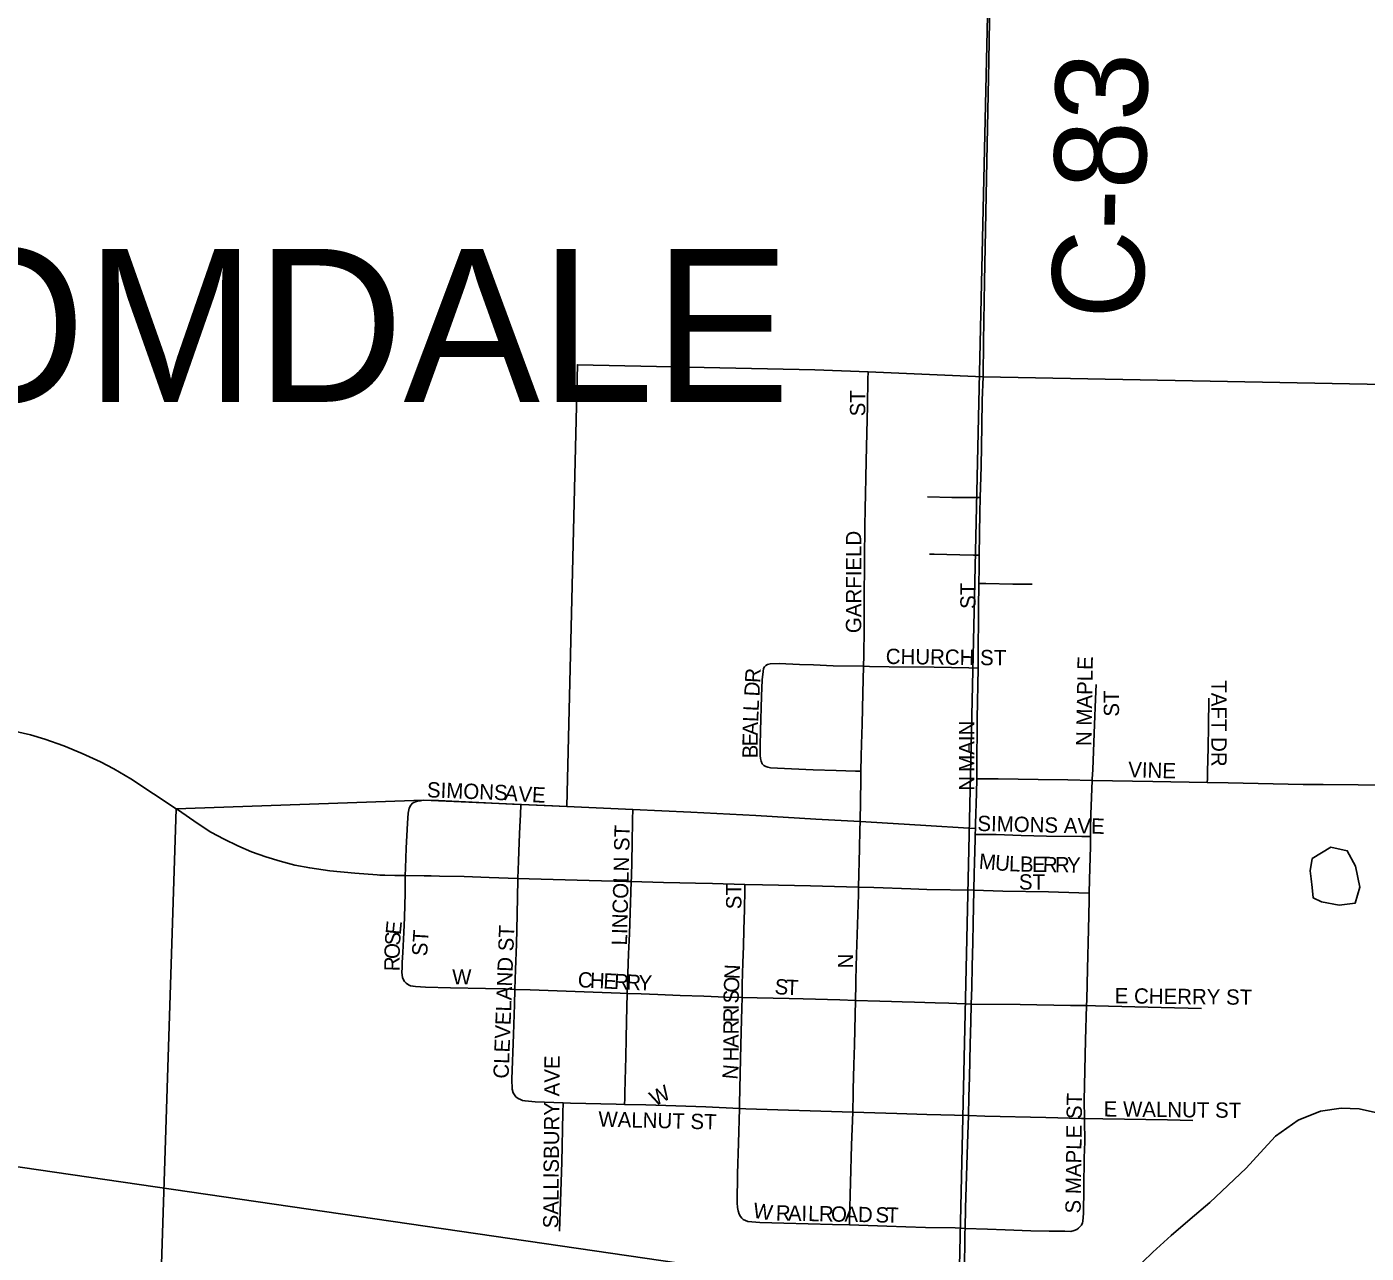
# Model space of a CAD drawing. Extents: x 1443599 to 1910620, y 1028088 to 1361369.
# Drawn here: x 1675025 to 1679403, y 1156245 to 1160251 of the extents above; entities that cross this region are included whole.
import ezdxf

# ---------------------------------------------------------------- set-up
doc = ezdxf.new("R2010")
doc.units = 0
for name, color, linetype in [('GM_X_City_Street', 7, 'Continuous'), ('GM_X_City_Street_Text', 7, 'Continuous'), ('GM_X_Corporation', 7, 'Continuous'), ('GM_X_Corporation_Text', 7, 'Continuous'), ('GM_X_County_Road', 7, 'Continuous'), ('GM_X_County_Road_Text', 7, 'Continuous'), ('GM_X_Minor_Lake', 7, 'Continuous'), ('GM_X_Minor_River', 7, 'Continuous'), ('GM_X_Rail_Line', 7, 'Continuous'), ('GM_X_Section', 7, 'Continuous'), ('GM_X_State_Route', 7, 'Continuous')]:
    doc.layers.add(name, color=color, linetype=linetype)

msp = doc.modelspace()

# ---------------------------------------------------------------- linework, layer by layer
at = {"layer": 'GM_X_City_Street'}
for points in [[(1677760.3, 1158162.2), (1677761.1, 1158196.4), (1677761.9, 1158286), (1677761.9, 1158333.1), (1677762.4, 1158414.9), (1677763.3, 1158469.8), (1677763.3, 1158546.5), (1677764.1, 1158585.6), (1677764.8, 1158620.3), (1677765.3, 1158676.7), (1677766.2, 1158725.1), (1677767.8, 1158777.8), (1677768.6, 1158833.4), (1677770.9, 1158923.8), (1677773.2, 1159012.6), (1677774.4, 1159099.8), (1677775.5, 1159124.5)], [(1678141.9, 1158713.3), (1678144.6, 1158814.3), (1678146.9, 1158947.1), (1678148.4, 1159031.2), (1678150.9, 1159107.9)], [(1677969.1, 1158715.4), (1678048.9, 1158713.9), (1678088.3, 1158713.1), (1678107.9, 1158713.2), (1678141.9, 1158713.3)], [(1678138.3, 1158525.5), (1678140, 1158663.2), (1678141.9, 1158713.3)], [(1677975.4, 1158528.3), (1677991.5, 1158528.2), (1678032.8, 1158527), (1678074.5, 1158526.3), (1678119.2, 1158525.5), (1678138.3, 1158525.5)], [(1678137.3, 1158432.5), (1678137.8, 1158482.3), (1678138.3, 1158525.5)], [(1678134.8, 1158156.3), (1678135.3, 1158187.9), (1678136.5, 1158351.3), (1678137.3, 1158432.5)], [(1678137.3, 1158432.5), (1678160.2, 1158432.1), (1678248.4, 1158430.5), (1678311.4, 1158430.4)], [(1677751.8, 1157819.2), (1677733.5, 1157819.7), (1677670.2, 1157821.2), (1677596.1, 1157824.2), (1677524.3, 1157826.5), (1677456.2, 1157830.8), (1677446.9, 1157832.3), (1677440.3, 1157834.8), (1677434.3, 1157838), (1677429, 1157843.8), (1677425.2, 1157852.1), (1677423.3, 1157861.3), (1677422.1, 1157871.1), (1677422, 1157902.9), (1677423.6, 1157951.5), (1677427, 1158064.8), (1677429.2, 1158118.3), (1677431.7, 1158145.3), (1677433.5, 1158154.6), (1677436.7, 1158160.7), (1677441.2, 1158164.8), (1677446.2, 1158167.4), (1677455.4, 1158170.1), (1677484.7, 1158170.8), (1677550.5, 1158168.3), (1677596.7, 1158166.3), (1677660.8, 1158164), (1677760.3, 1158162.2)], [(1677751.8, 1157819.2), (1677752.8, 1157868.3), (1677753.5, 1157907.7), (1677755.8, 1157973.3), (1677758.1, 1158074.5), (1677760.3, 1158162.2)], [(1677760.3, 1158162.2), (1677779.6, 1158161.7), (1677844.5, 1158160.1), (1677990.6, 1158159.1), (1678104.3, 1158156.9), (1678134.8, 1158156.3)], [(1678130.5, 1157794.5), (1678130.6, 1157826.8), (1678132, 1157990.7), (1678134.8, 1158156.3)], [(1678507.8, 1157789.3), (1678508, 1157792.9), (1678509.4, 1157825.3), (1678515.1, 1157972.1), (1678518.7, 1158054.2), (1678519.6, 1158079.4), (1678520.4, 1158102.2)], [(1678883.7, 1157782.2), (1678884.1, 1157794.3), (1678885, 1157821.2), (1678885.8, 1157853.4), (1678886.7, 1157900.4), (1678887.5, 1157963), (1678888.4, 1158057.8)], [(1677748.7, 1157655.3), (1677749.8, 1157721.6), (1677751.3, 1157791.9), (1677751.8, 1157819.2)], [(1678125.9, 1157632), (1678126.3, 1157647), (1678128.9, 1157748), (1678130.5, 1157794.5)], [(1678130.5, 1157794.5), (1678168.2, 1157794.5), (1678200.6, 1157794.5), (1678265.8, 1157792.9), (1678330.5, 1157792), (1678428, 1157790.7), (1678507.8, 1157789.3)], [(1678502.2, 1157605.6), (1678502, 1157629.4), (1678503.2, 1157678.6), (1678507.8, 1157789.3)], [(1678507.8, 1157789.3), (1678706.2, 1157785.6), (1678883.7, 1157782.2)], [(1678883.7, 1157782.2), (1678951.8, 1157780.9), (1679197.2, 1157776.3), (1679262.6, 1157775.7), (1679377, 1157774.9), (1679687.6, 1157772.7), (1679933.2, 1157767.8), (1680440.5, 1157760.9), (1680637, 1157756.6), (1680761.1, 1157755.2)], [(1676262.2, 1157478.3), (1676262.9, 1157502.4), (1676264.9, 1157567.9), (1676269.3, 1157649.8), (1676272.2, 1157682.3), (1676275.4, 1157698.3), (1676280.3, 1157707.9), (1676286.1, 1157714.4)], [(1676286.1, 1157714.4), (1676292.7, 1157717.8), (1676302.3, 1157721.2), (1676311.9, 1157722.9), (1676322.4, 1157724.4), (1676370.7, 1157723.8), (1676612.5, 1157711.9), (1676639.9, 1157711)], [(1676630.6, 1157468.7), (1676632.8, 1157525.4), (1676635.1, 1157587.2), (1676637.1, 1157638.4), (1676638.6, 1157676.6), (1676639.9, 1157711)], [(1676639.9, 1157711), (1676719.3, 1157707.2), (1676790, 1157703.9)], [(1676790, 1157703.9), (1677005.9, 1157693.9)], [(1677000.9, 1157458.9), (1677001.3, 1157472.6), (1677003.7, 1157580.5), (1677005.2, 1157662), (1677005.9, 1157693.9)], [(1677005.9, 1157693.9), (1677195.3, 1157685.2), (1677407.7, 1157674.2), (1677603.8, 1157662.9), (1677748.7, 1157655.3)], [(1677743.9, 1157440.3), (1677746.7, 1157567.2), (1677748.3, 1157628.2), (1677748.7, 1157655.3)], [(1677748.7, 1157655.3), (1677767.3, 1157654.3), (1677963.3, 1157641.4), (1678103.9, 1157633.3), (1678125.9, 1157632)], [(1678125.4, 1157612.8), (1678125.9, 1157632)], [(1678120.6, 1157430.2), (1678122, 1157483.9), (1678122.8, 1157521), (1678125, 1157597.7), (1678125.4, 1157612.8)], [(1678125.4, 1157612.8), (1678160.7, 1157612.7), (1678193.6, 1157612.6), (1678275.9, 1157609), (1678358.3, 1157607), (1678473.6, 1157605.9), (1678502.2, 1157605.6)], [(1678497.7, 1157420.8), (1678498.6, 1157465.4), (1678502.4, 1157573.2), (1678502.2, 1157605.6)], [(1676265.5, 1157126.6), (1676259.8, 1157131.9), (1676256, 1157138), (1676252.9, 1157145.7), (1676251.4, 1157161.8), (1676252.3, 1157178.1), (1676252.6, 1157194.3), (1676253.5, 1157210.8), (1676253.8, 1157227.2), (1676257.4, 1157292.2), (1676259.5, 1157340.8), (1676261.9, 1157421.1), (1676262.2, 1157453.2), (1676262.2, 1157478.3)], [(1676620.8, 1157106.5), (1676623, 1157171.7), (1676625.4, 1157254.5), (1676628.3, 1157351.1), (1676630.5, 1157465.4), (1676630.6, 1157468.7)], [(1676987.6, 1157093.2), (1676991.8, 1157222.5), (1676994.8, 1157287.8), (1677000.9, 1157458.9)], [(1677363.1, 1157080.2), (1677364, 1157123.1), (1677366.2, 1157193.3), (1677367.8, 1157247.4), (1677368.5, 1157301.4), (1677370.8, 1157367.8), (1677372.3, 1157432.7), (1677372.7, 1157449.2)], [(1677734.1, 1157070.6), (1677734.4, 1157088.9), (1677734.6, 1157105.4), (1677734.6, 1157121.9), (1677735.2, 1157138.1), (1677737.5, 1157219.9), (1677739.6, 1157285.5), (1677743.4, 1157416.1), (1677743.9, 1157440.3)], [(1678120.6, 1157430.2), (1678215.5, 1157427.4), (1678364.6, 1157425), (1678463.8, 1157421.9), (1678497.7, 1157420.8)], [(1678489.2, 1157053.4), (1678489.8, 1157072), (1678492.1, 1157174), (1678495.6, 1157301.9), (1678497.3, 1157396.7), (1678497.7, 1157420.8)], [(1676265.5, 1157126.6), (1676273.2, 1157121.6), (1676279.7, 1157118.6), (1676287.7, 1157116.9), (1676295.5, 1157116.1), (1676327.9, 1157114.1), (1676409.8, 1157112), (1676524.4, 1157109.4), (1676589.6, 1157107.8), (1676620.8, 1157106.5)], [(1676624.2, 1156755.3), (1676619.2, 1156762.3), (1676615.5, 1156768.9), (1676612.1, 1156780.8), (1676611, 1156813.4), (1676615.9, 1156959.5), (1676619.1, 1157057.5), (1676620.8, 1157106.5)], [(1676620.8, 1157106.5), (1676621.7, 1157106.4), (1676670.5, 1157104.7), (1676818, 1157099.8), (1676965.2, 1157094), (1676987.6, 1157093.2)], [(1676979.1, 1156730.6), (1676979.5, 1156749.6), (1676979.9, 1156766.6), (1676980.9, 1156810), (1676981.8, 1156847.3), (1676982.7, 1156886.4), (1676984.1, 1156944.6), (1676985.5, 1157002.7), (1676987.6, 1157093.2)], [(1676987.6, 1157093.2), (1677033.8, 1157091.6), (1677088.2, 1157089.6), (1677160.3, 1157087), (1677238.1, 1157084.1), (1677308.7, 1157081.5), (1677363.1, 1157080.2)], [(1677354.5, 1156717.1), (1677354.8, 1156732.4), (1677357.9, 1156879.1), (1677360.2, 1156967.9), (1677362.4, 1157045.1), (1677363.1, 1157080.2)], [(1677363.1, 1157080.2), (1677412.4, 1157078.9), (1677516.6, 1157076.3), (1677563.2, 1157075.1), (1677682.2, 1157072.1), (1677734.1, 1157070.6)], [(1677725.5, 1156704.9), (1677725.5, 1156722.5), (1677726.2, 1156748.7), (1677726.8, 1156779.4), (1677728.9, 1156859.7), (1677731.1, 1156925.1), (1677733.3, 1157023.3), (1677734.1, 1157070.6)], [(1677734.1, 1157070.6), (1677813.3, 1157068.4), (1677851.3, 1157067.2), (1677886.3, 1157066), (1677927.3, 1157064.7), (1677994.3, 1157062.5), (1678039.1, 1157061.1), (1678091.8, 1157059.4), (1678112.4, 1157058.7)], [(1678112.4, 1157058.7), (1678271.9, 1157057.1), (1678436.4, 1157054.3), (1678489.2, 1157053.4)], [(1678482.8, 1156684.5), (1678481.8, 1156743.7), (1678485.3, 1156940.6), (1678489.2, 1157053.4)], [(1678489.2, 1157053.4), (1678518.5, 1157052.9), (1678733, 1157047.3), (1678864.9, 1157044.1)], [(1676624.2, 1156755.3), (1676630.8, 1156749.9), (1676638.6, 1156746.2), (1676645.5, 1156743.9), (1676654.1, 1156742.3), (1676686.9, 1156739.4), (1676778.4, 1156735.8)], [(1676766, 1156316.6), (1676773.9, 1156541.8), (1676777.6, 1156702.7), (1676778.4, 1156735.8)], [(1676778.4, 1156735.8), (1676802, 1156734.9), (1676951.2, 1156731.3), (1676979.1, 1156730.6)], [(1676979.1, 1156730.6), (1677048.6, 1156729), (1677244.2, 1156723.2), (1677354.5, 1156717.1)], [(1677357.8, 1156364.2), (1677354.1, 1156372.1), (1677350.3, 1156382.7), (1677348.2, 1156393.7), (1677346.8, 1156409.1), (1677348.5, 1156504.2), (1677351.9, 1156603.7), (1677354.5, 1156717.1)], [(1677354.5, 1156717.1), (1677375.4, 1156715.9), (1677725.5, 1156704.9)], [(1677714.5, 1156336.8), (1677714.8, 1156353.4), (1677720.8, 1156597.7), (1677725.5, 1156704.9)], [(1677725.5, 1156704.9), (1677868.5, 1156700.7), (1677967.2, 1156697.6), (1678103.2, 1156693.9)], [(1678103.2, 1156693.9), (1678156.7, 1156692.7), (1678356.5, 1156688.3), (1678472.2, 1156684.7), (1678482.8, 1156684.5)], [(1678448.6, 1156318.4), (1678457.1, 1156322.1), (1678462.9, 1156326), (1678468.5, 1156331.4), (1678472.7, 1156336.4), (1678475.6, 1156343.8), (1678476.8, 1156348.7), (1678479.4, 1156374.8), (1678480.3, 1156458.3), (1678481.9, 1156555.7), (1678483.2, 1156607.9), (1678482.8, 1156680), (1678482.8, 1156684.5)], [(1678482.8, 1156684.5), (1678542.2, 1156683.7), (1678753.6, 1156680.8), (1678836.3, 1156678)], [(1677357.8, 1156364.2), (1677362.2, 1156359), (1677367.1, 1156354.7), (1677374.4, 1156350.9), (1677381.6, 1156348.6), (1677421.3, 1156344.5), (1677500, 1156342.3), (1677658.8, 1156338.8), (1677714.5, 1156336.8)], [(1677714.5, 1156336.8), (1677836.1, 1156332.4), (1677898.6, 1156330.5), (1677962.8, 1156328.4), (1678060, 1156326.9), (1678092.7, 1156325.1)], [(1678092.7, 1156325.1), (1678165, 1156322.7), (1678223.2, 1156320.7), (1678306.9, 1156317.8), (1678366.9, 1156317), (1678417.7, 1156316.5), (1678437.8, 1156316), (1678448.6, 1156318.4)]]:
    msp.add_lwpolyline(points, dxfattribs=at)
at = {"layer": 'GM_X_Corporation'}
msp.add_lwpolyline([(1675436.4, 1155294.9), (1675513.9, 1157696.2), (1676322.4, 1157724.4), (1676790, 1157703.9), (1676825, 1159146.9), (1677600.9, 1159130.4), (1677775.5, 1159124.5), (1678150.9, 1159107.9), (1680775.2, 1159057.9), (1680761.1, 1157755.2), (1680730, 1155110.3), (1678763.6, 1155175.7), (1678018.8, 1155227.5), (1676169, 1155269)], close=True, dxfattribs=at)
at = {"layer": 'GM_X_County_Road'}
msp.add_lwpolyline([(1678150.9, 1159107.9), (1678152.2, 1159222.7), (1678156.1, 1159419.2), (1678163, 1159812.5), (1678169.5, 1160140.1), (1678173.1, 1160336.8), (1678174.6, 1160440)], dxfattribs=at)
at = {"layer": 'GM_X_Minor_Lake'}
msp.add_line((1679219.7, 1157494.1), (1679223.1, 1157467.9), dxfattribs=at)
msp.add_lwpolyline([(1679223.1, 1157467.9), (1679226.5, 1157439.8), (1679229.7, 1157405.6), (1679257.4, 1157393), (1679315.2, 1157381.6), (1679367.3, 1157388.4), (1679382.5, 1157440.1), (1679368.1, 1157508.6), (1679341.2, 1157559.3), (1679287.5, 1157570.6), (1679226.6, 1157534), (1679219.7, 1157494.1)], dxfattribs=at)
at = {"layer": 'GM_X_Minor_River'}
msp.add_lwpolyline([(1679443.5, 1156702.1), (1679379.9, 1156716.3), (1679321.9, 1156718.3), (1679253.6, 1156708.6), (1679180.5, 1156679), (1679106.8, 1156627.3), (1679057, 1156572.9), (1679011.3, 1156522.3), (1678891.6, 1156410.1), (1678827.8, 1156356.1), (1678766, 1156302.1), (1678706.1, 1156248), (1678637.9, 1156182.1)], dxfattribs=at)
at = {"layer": 'GM_X_Rail_Line'}
msp.add_lwpolyline([(1653131.7, 1159734.3), (1654559.8, 1159532.2), (1656720, 1159206.3), (1661518.7, 1158502.4), (1663430.3, 1158232.7), (1665610.5, 1157902.5), (1670331.1, 1157208.4), (1674785.3, 1156557.2), (1678092.3, 1156076.4), (1685476.1, 1154990)], dxfattribs=at)
at = {"layer": 'GM_X_Section'}
msp.add_lwpolyline([(1678169.2, 1160435.4), (1683444, 1160353.5), (1683440.9, 1160257.5), (1683367.5, 1155028.6), (1678052, 1155228.8)], close=True, dxfattribs=at)
at = {"layer": 'GM_X_State_Route'}
for points in [[(1674252.9, 1158001.3), (1674549, 1157986.3), (1674778.5, 1157973.5), (1674876.6, 1157965.9), (1674941.5, 1157957.9), (1674989.7, 1157949.3), (1675037.4, 1157938), (1675084.4, 1157924.2), (1675146.1, 1157902.4), (1675206.6, 1157877.5), (1675266, 1157850), (1675309.5, 1157827.3), (1675365.7, 1157794), (1675513.9, 1157696.2)], [(1675513.9, 1157696.2), (1675517.5, 1157693.6), (1675585, 1157646.8), (1675626.8, 1157620.6), (1675670.1, 1157596.7), (1675714.7, 1157575.3), (1675760.2, 1157556.2), (1675806.7, 1157539.4), (1675853.9, 1157524.9), (1675901.8, 1157512.8), (1675950.2, 1157503.1), (1676015.3, 1157493.7), (1676097, 1157485.7), (1676170, 1157480.2), (1676178.6, 1157479.5), (1676195.4, 1157479.1), (1676227.8, 1157478.3), (1676262.2, 1157478.3), (1676323.9, 1157477.4), (1676346.5, 1157477.1)], [(1676346.5, 1157477.1), (1676374.6, 1157476.7), (1676455.1, 1157475.2), (1676536.2, 1157472.3), (1676630.6, 1157468.7), (1676667, 1157467.4), (1676863.5, 1157462.1), (1676985.1, 1157459.3), (1677000.9, 1157458.9), (1677105.9, 1157455.9), (1677159.4, 1157454.5), (1677210.6, 1157453.3), (1677266.2, 1157451.9), (1677372.7, 1157449.2), (1677429.5, 1157447.8), (1677586.7, 1157444.4), (1677743.9, 1157440.3), (1677793.8, 1157439.1), (1677914.4, 1157435), (1677967, 1157433.2), (1678120.6, 1157430.2)], [(1678120.6, 1157430.2), (1678118.5, 1157323.2), (1678117, 1157259.9), (1678115.2, 1157182), (1678113.7, 1157112.9), (1678112.4, 1157058.7), (1678110.7, 1157000), (1678108.6, 1156928), (1678106.1, 1156820), (1678104.6, 1156755.7), (1678103.2, 1156693.9), (1678100.1, 1156602.4), (1678093.8, 1156391.7), (1678092.7, 1156325.1), (1678091.7, 1156310.4), (1678091.1, 1156277.6), (1678091.7, 1156261.3), (1678089.9, 1156228.7), (1678085.7, 1156065.6), (1678085.4, 1156055.6)]]:
    msp.add_lwpolyline(points, dxfattribs=at)

# ---------------------------------------------------------------- texts
at = {"layer": 'GM_X_City_Street_Text'}
for s, rotation, p in [('ST', 90, (1677765.8, 1158978.7)), ('GARFIELD', 90, (1677752.6, 1158270.3)), ('ST', 90, (1678126.6, 1158349.5)), ('CHURCH ST', 359.2744, (1677832.6, 1158169.7)), ('N MAPLE', 89.0437, (1678505, 1157901)), ('R', 86.9386, (1677422.2, 1158106.6)), ('D', 86.9166, (1677419.8, 1158062.6)), ('TAFT DR', 270, (1678897.2, 1158116.3)), ('ST', 90, (1678595.4, 1157997.5)), ('L', 86.9384, (1677417.2, 1158014.3)), ('A', 88.6665, (1677414.6, 1157935.5)), ('L', 87.4309, (1677415.7, 1157979.2)), ('MAIN', 90, (1678122.2, 1157817.1)), ('E', 89.794, (1677414.5, 1157900.6)), ('B', 89.8057, (1677414.4, 1157861)), ('VINE', 358.262, (1678624.7, 1157800.1)), ('N', 90, (1678122.2, 1157755.5)), ('SIMONS', 357.7985, (1676332.4, 1157734.1)), ('A', 354.0762, (1676584.6, 1157725.1)), ('V', 357.0316, (1676631.2, 1157720.4)), ('E', 357.3969, (1676675.5, 1157718.1)), ('SIMONS AVE', 358.652, (1678131.9, 1157624.1)), ('LINCOLN ST', 88.6161, (1676987, 1157249.6)), ('M', 355.1214, (1678135.8, 1157500.9)), ('U', 355.1211, (1678188.4, 1157496.4)), ('L', 358.0278, (1678235, 1157492.5)), ('B', 359.0016, (1678271.1, 1157491.2)), ('E', 358.9892, (1678310.6, 1157490.6)), ('R', 358.9958, (1678345.9, 1157489.9)), ('R', 359.0016, (1678385.5, 1157489.2)), ('Y', 358.9945, (1678425.1, 1157488.6)), ('ST', 90, (1677361, 1157368.3)), ('ST', 0, (1678268, 1157432.5)), ('E', 84.1154, (1676247.3, 1157283.2)), ('CLEVELAND ST', 87.7993, (1676599.8, 1156814.2)), ('S', 86.1178, (1676244.9, 1157248.6)), ('ST', 86.4258, (1676333.6, 1157213.9)), ('O', 88.2292, (1676243.6, 1157205.1)), ('R', 89.66, (1676243.4, 1157165.8)), ('N', 87.5076, (1677354.6, 1157138.9)), ('N', 90, (1677726.2, 1157174.7)), ('W', 0, (1676415.6, 1157122.5)), ('C', 357.2055, (1676825.3, 1157113.7)), ('H', 357.2007, (1676864.8, 1157111.7)), ('E', 357.199, (1676908.8, 1157109.6)), ('R', 357.1934, (1676943.9, 1157107.9)), ('R', 357.2008, (1676983.5, 1157105.9)), ('Y', 357.2007, (1677023, 1157104)), ('O', 87.6827, (1677352.8, 1157094.9)), ('S', 355.2954, (1677468.1, 1157091.6)), ('S', 88.9892, (1677352.2, 1157060)), ('T', 357.8945, (1677505.7, 1157088.6)), ('E CHERRY ST', 359.3495, (1678580.9, 1157060.9)), ('I', 89.9563, (1677352.2, 1157038.3)), ('R', 89.988, (1677352.2, 1156998.7)), ('R', 89.9757, (1677352.2, 1156959.1)), ('A', 89.9781, (1677352.2, 1156915.1)), ('SALLISBURY AVE', 89.5103, (1676762.6, 1156325.6)), ('H', 89.9781, (1677352.2, 1156871.1)), ('N', 84.2926, (1677347.8, 1156810.4)), ('W', 27.7975, (1677078, 1156723)), ('S MAPLE ST', 89.2652, (1678469.8, 1156374)), ('WALNUT ST', 358.5676, (1676893, 1156658.1)), ('E WALNUT ST', 359.385, (1678545, 1156691.3)), ('W', 351.9115, (1677396.7, 1156360.5)), ('R', 358.8894, (1677473.2, 1156351.5)), ('A', 358.8962, (1677512.8, 1156350.7)), ('I', 358.8848, (1677556.8, 1156349.9)), ('L', 358.8799, (1677578.7, 1156349.5)), ('R', 358.8894, (1677613.9, 1156348.8)), ('O', 358.8853, (1677653.5, 1156348)), ('A', 358.8853, (1677697.5, 1156347.2)), ('D', 358.8853, (1677741.5, 1156346.3)), ('S', 358.8897, (1677798.7, 1156345.2)), ('T', 358.8799, (1677833.9, 1156344.5))]:
    msp.add_text(s, height=50, rotation=rotation, dxfattribs=at).set_placement(p)
at = {"layer": 'GM_X_Corporation_Text'}
msp.add_text('BLOOMDALE', height=500, rotation=0, dxfattribs=at).set_placement((1673358.8, 1159025.8))
at = {"layer": 'GM_X_County_Road_Text'}
msp.add_text('C-83', height=300, rotation=88.97, dxfattribs=at).set_placement((1678674.7, 1159295.2))

doc.saveas('drawing.dxf')
